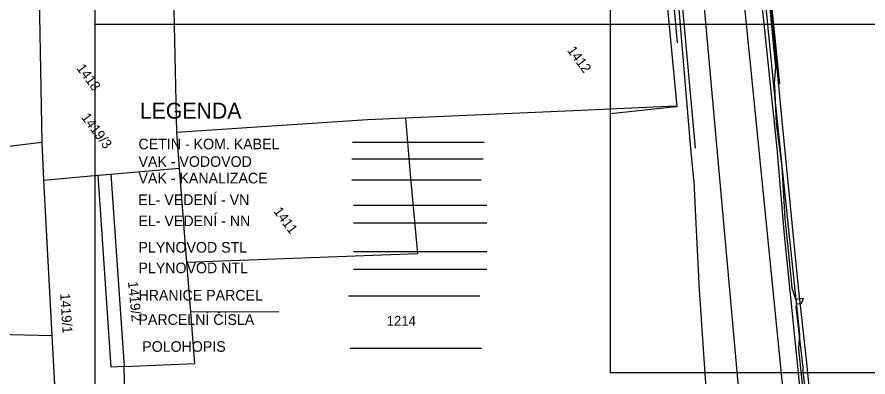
# Model space of a CAD drawing. Extents: x -601580 to 4, y -1204314 to 4.
# Drawn here: x -595865.2 to -595800.4, y -1202982.3 to -1202954.9 of the extents above; entities that cross this region are included whole.
import ezdxf

# ---------------------------------------------------------------- set-up
doc = ezdxf.new("R2010")
doc.units = 0
for name, color, linetype in [('00-EON NN', 7, 'Continuous'), ('00-EON VN', 7, 'Continuous'), ('00-INNOGY-NTL', 7, 'Continuous'), ('00-INNOGY-STL', 7, 'Continuous'), ('00-KN-HRANICE PARCEL', 7, 'Continuous'), ('00-KN-PARC. CISLA', 7, 'Continuous'), ('00-KN-VNITRNI KRESBA', 7, 'Continuous'), ('00-POLOHOPIS', 7, 'Continuous'), ('00-RAZÍTKO', 7, 'Continuous'), ('00-SITE KOM. KABEL', 7, 'Continuous'), ('00-VAK-KANAL-POTRUBI', 7, 'Continuous'), ('00-VAK-VODA-RAD IGIS', 7, 'Continuous')]:
    doc.layers.add(name, color=color, linetype=linetype)

msp = doc.modelspace()

# ---------------------------------------------------------------- linework, layer by layer
at = {"layer": '00-EON NN'}
msp.add_line((-595839.583, -1202970.599), (-595829.434, -1202970.599), dxfattribs=at)
msp.add_lwpolyline([(-595808.084, -1202952.177), (-595807.447, -1202958.775), (-595807.543, -1202959.947), (-595807.519, -1202960.216), (-595807.394, -1202963.041), (-595806.965, -1202966.337), (-595806.736, -1202970.267), (-595806.394, -1202973.705), (-595806.218, -1202975.553), (-595805.939, -1202976.411), (-595805.345, -1202976.342), (-595805.503, -1202976.764), (-595805.862, -1202976.805), (-595805.898, -1202976.997), (-595805.38, -1202981.605), (-595805.369, -1202981.999), (-595804.778, -1202986.376)], dxfattribs=at)
at = {"layer": '00-EON VN'}
msp.add_line((-595839.583, -1202969.249), (-595829.434, -1202969.249), dxfattribs=at)
msp.add_lwpolyline([(-595805.041, -1202986.381), (-595805.679, -1202980.197), (-595805.609, -1202979.1), (-595807.484, -1202961.188), (-595809.452, -1202941.004), (-595810.972, -1202924.074), (-595811.661, -1202923.565), (-595817.215, -1202923.951), (-595817.91, -1202923.57), (-595818.391, -1202922.334), (-595818.668, -1202920.098), (-595819.441, -1202919.376), (-595820.145, -1202918.965), (-595820.71, -1202918.824), (-595822.056, -1202918.839), (-595822.526, -1202918.727), (-595828.745, -1202919.022), (-595830.519, -1202918.981), (-595831.835, -1202918.987), (-595836.812, -1202919.094), (-595848.162, -1202919.474), (-595855.739, -1202919.768), (-595867.994, -1202919.935)], dxfattribs=at)
at = {"layer": '00-INNOGY-NTL'}
msp.add_line((-595839.583, -1202974.138), (-595829.434, -1202974.138), dxfattribs=at)
for points in [[(-595821.91, -1202905.7), (-595818.049, -1202921.203), (-595817.948, -1202921.776), (-595817.694, -1202924.065), (-595817.467, -1202926.4), (-595817.425, -1202926.792), (-595816.815, -1202932.765), (-595815.791, -1202942.853), (-595813.929, -1202964.958), (-595813.688, -1202967.295), (-595813.681, -1202967.439), (-595813.521, -1202970.658), (-595813.329, -1202974.675), (-595813.286, -1202975.303), (-595812.93, -1202980.581), (-595812.658, -1202984.639)], [(-595805.05, -1202988.531), (-595806.746, -1202971.782), (-595806.788, -1202971.24), (-595807.331, -1202964.955), (-595807.888, -1202959.59), (-595808.691, -1202951.78), (-595808.914, -1202949.467), (-595810.193, -1202936.418), (-595810.705, -1202931.232), (-595811.107, -1202923.896), (-595811.17, -1202921.663), (-595811.652, -1202906.031)]]:
    msp.add_lwpolyline(points, dxfattribs=at)
at = {"layer": '00-INNOGY-STL'}
msp.add_line((-595839.583, -1202972.788), (-595829.434, -1202972.788), dxfattribs=at)
at = {"layer": '00-KN-HRANICE PARCEL'}
for p, q in [((-595863.605, -1202950.161), (-595863.346, -1202964.503)), ((-595853.282, -1202954.405), (-595853.076, -1202963.742)), ((-595853.076, -1202963.742), (-595852.87, -1202966.453)), ((-595863.346, -1202964.503), (-595873.749, -1202965.723)), ((-595863.346, -1202964.503), (-595863.202, -1202967.347)), ((-595858.076, -1202966.905), (-595852.87, -1202966.453)), ((-595852.87, -1202966.453), (-595852.31, -1202973.634)), ((-595863.202, -1202967.347), (-595859.039, -1202966.984)), ((-595863.202, -1202967.347), (-595862.575, -1202979.199)), ((-595859.039, -1202966.984), (-595858.076, -1202966.905)), ((-595858.076, -1202966.905), (-595857.075, -1202981.542)), ((-595834.718, -1202972.955), (-595852.31, -1202973.634)), ((-595839.978, -1202976.17), (-595829.97, -1202976.17)), ((-595862.575, -1202979.199), (-595873.08, -1202978.939)), ((-595862.575, -1202979.199), (-595862.306, -1202984.192)), ((-595857.075, -1202981.542), (-595851.694, -1202981.309)), ((-595857.003, -1202984.054), (-595857.075, -1202981.542))]:
    msp.add_line(p, q, dxfattribs=at)
for points in [[(-595815.06, -1202961.739), (-595822.276, -1202962.051), (-595835.629, -1202962.634)], [(-595835.629, -1202962.634), (-595838.527, -1202962.756), (-595853.076, -1202963.742)], [(-595835.629, -1202962.634), (-595835.28, -1202966.896), (-595834.718, -1202972.955)], [(-595857.075, -1202981.542), (-595858.053, -1202981.583), (-595859.039, -1202966.984)], [(-595852.31, -1202973.634), (-595852.006, -1202977.381), (-595851.694, -1202981.309)]]:
    msp.add_lwpolyline(points, dxfattribs=at)
at = {"layer": '00-KN-VNITRNI KRESBA'}
msp.add_line((-595852.006, -1202977.381), (-595845.276, -1202977.355), dxfattribs=at)
at = {"layer": '00-POLOHOPIS'}
for p, q in [((-595815.541, -1202943.032), (-595813.579, -1202964.913)), ((-595839.85, -1202980.137), (-595829.841, -1202980.137))]:
    msp.add_line(p, q, dxfattribs=at)
msp.add_lwpolyline([(-595820.011, -1202962.284), (-595815.04, -1202961.752), (-595814.94, -1202961.743), (-595815.831, -1202952.38), (-595815.931, -1202952.389), (-595820.907, -1202952.868)], dxfattribs=at)
at = {"layer": '00-RAZÍTKO'}
for points in [[(-595763.371, -1203035.968), (-595859.264, -1203035.968), (-595859.264, -1202937.216), (-595763.371, -1202937.216)], [(-595820.031, -1202945.606), (-595766.922, -1202945.606), (-595766.922, -1202982.028), (-595820.031, -1202982.028)], [(-595763.371, -1203035.968), (-595859.264, -1203035.968), (-595859.264, -1202955.481), (-595763.371, -1202955.481)]]:
    msp.add_lwpolyline(points, close=True, dxfattribs=at)
at = {"layer": '00-SITE KOM. KABEL'}
msp.add_line((-595839.663, -1202964.466), (-595829.655, -1202964.466), dxfattribs=at)
for points in [[(-595831.47, -1202912.098), (-595828.156, -1202911.345), (-595825.827, -1202910.338), (-595824.352, -1202909.406), (-595823.076, -1202908.222), (-595822.441, -1202908.037), (-595812.851, -1202908.391), (-595811.547, -1202908.705), (-595811.115, -1202918.012), (-595810.721, -1202923.274), (-595809.851, -1202932.566), (-595809.101, -1202940.64), (-595808.157, -1202950.301), (-595806.955, -1202963.095), (-595805.714, -1202975.537), (-595805.126, -1202981.028), (-595803.398, -1202998.003), (-595803.525, -1203001.522), (-595800.981, -1203001.913)], [(-595808.673, -1202944.17), (-595808.277, -1202948.646), (-595808.085, -1202950.633), (-595807.972, -1202952.044), (-595807.273, -1202958.773), (-595807.151, -1202960.028)], [(-595815.831, -1202946.707), (-595815.856, -1202947.16), (-595815.3, -1202952.925), (-595814.952, -1202956.901)]]:
    msp.add_lwpolyline(points, dxfattribs=at)
at = {"layer": '00-VAK-KANAL-POTRUBI'}
msp.add_line((-595839.733, -1202967.333), (-595829.865, -1202967.333), dxfattribs=at)
msp.add_lwpolyline([(-595813.167, -1202920.827), (-595809.49, -1202957.489), (-595806.922, -1202983.094)], dxfattribs=at)
at = {"layer": '00-VAK-VODA-RAD IGIS'}
msp.add_line((-595839.722, -1202965.737), (-595829.714, -1202965.737), dxfattribs=at)
msp.add_lwpolyline([(-595807.951, -1203009.377), (-595808.481, -1203002.938), (-595810.75, -1202977.693), (-595813.37, -1202948.567), (-595814.169, -1202937.993), (-595816.295, -1202917.31)], dxfattribs=at)

# ---------------------------------------------------------------- texts
at = {"layer": '00-KN-PARC. CISLA'}
for s, rotation, p in [('1412', 306.58532, (-595823.356, -1202957.491)), ('1418', 306.58532, (-595860.733, -1202958.845)), ('1419/3', 306.58532, (-595860.362, -1202962.583)), ('1411', 306.58532, (-595845.724, -1202969.737)), ('1419/2', 275.58532, (-595856.773, -1202975.092)), ('1419/1', 273.58532, (-595861.939, -1202975.989))]:
    msp.add_text(s, height=0.75, rotation=rotation, dxfattribs=at).set_placement(p)
msp.add_text('1214', height=0.75, dxfattribs=at).set_placement((-595837.075, -1202978.438))
at = {"layer": '00-RAZÍTKO'}
for s, height, p in [('LEGENDA ', 1.2108, (-595855.871, -1202962.676)), ('CETIN - KOM. KABEL', 0.80717, (-595855.973, -1202965.009)), ('VAK - VODOVOD', 0.80717, (-595855.973, -1202966.344)), ('VAK - KANALIZACE', 0.8072, (-595855.973, -1202967.602)), (' EL- VEDENÍ - VN', 0.8072, (-595856.286, -1202969.251)), ('EL- VEDENÍ - NN', 0.8072, (-595855.973, -1202970.856)), ('PLYNOVOD STL', 0.8072, (-595855.973, -1202972.871)), ('PLYNOVOD NTL', 0.8072, (-595855.973, -1202974.44)), ('HRANICE PARCEL', 0.80717, (-595855.973, -1202976.52)), ('PARCELNÍ ČÍSLA', 0.80717, (-595855.973, -1202978.371)), ('POLOHOPIS', 0.8072, (-595855.687, -1202980.421))]:
    msp.add_text(s, height=height, dxfattribs=at).set_placement(p)

doc.saveas('drawing.dxf')
